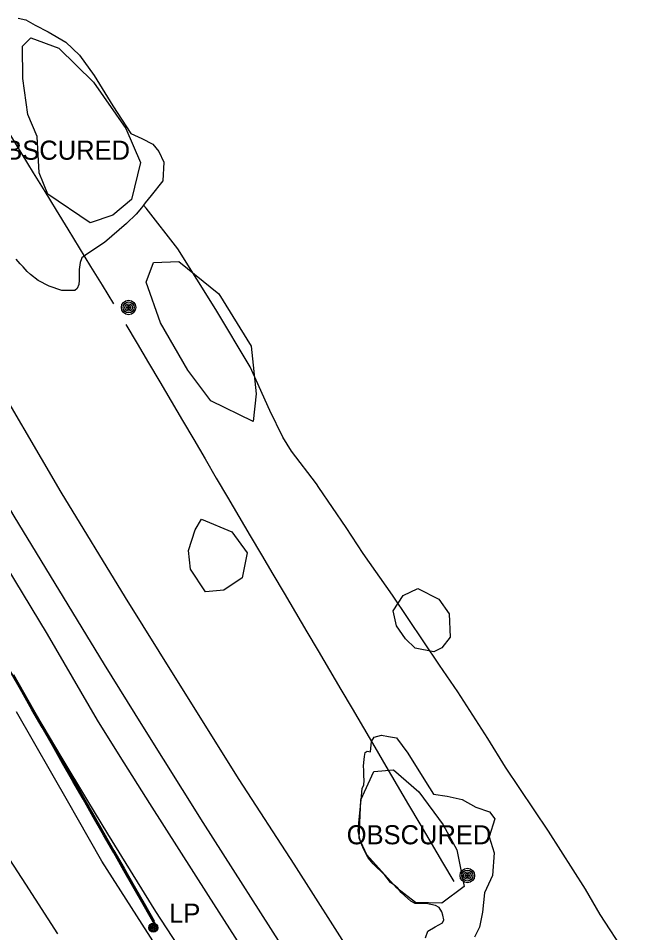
# Model space of a CAD drawing. Extents: x 368532 to 392481, y 10654822 to 10676899.
# Drawn here: x 376575.6 to 376737.9, y 10664679.2 to 10664918.9 of the extents above; entities that cross this region are included whole.
import ezdxf

# ---------------------------------------------------------------- set-up
doc = ezdxf.new("R2010")
doc.units = 0
for name, color, linetype in [('p_Catenary', 7, 'Continuous'), ('p_dtm obscured area', 7, 'Continuous'), ('p_dtm slab', 7, 'Continuous'), ('p_railroad rr control', 7, 'Continuous'), ('p_road dirt road', 7, 'Continuous'), ('p_structure fence', 7, 'Continuous'), ('p_utility general pole', 7, 'Continuous'), ('p_veg woods', 7, 'Continuous')]:
    doc.layers.add(name, color=color, linetype=linetype)

msp = doc.modelspace()

# ---------------------------------------------------------------- linework, layer by layer
at = {"layer": 'p_Catenary'}
for points in [[(376600.66, 10664844.01), (376597.65, 10664848.92), (376594.65, 10664853.83), (376591.65, 10664858.73), (376588.64, 10664863.64), (376585.64, 10664868.55), (376582.63, 10664873.46), (376579.63, 10664878.37), (376576.62, 10664883.28), (376573.62, 10664888.19)], [(376603.78, 10664838.66), (376606.74, 10664833.63), (376609.71, 10664828.59), (376612.67, 10664823.55), (376615.63, 10664818.52), (376618.6, 10664813.48), (376621.56, 10664808.45), (376624.53, 10664803.41), (376627.49, 10664798.37), (376630.45, 10664793.34), (376633.42, 10664788.3), (376636.38, 10664783.26), (376639.34, 10664778.23), (376642.31, 10664773.19), (376645.27, 10664768.16), (376648.23, 10664763.12), (376651.2, 10664758.08), (376654.16, 10664753.05), (376657.13, 10664748.01), (376660.09, 10664742.98), (376663.05, 10664737.94), (376666.02, 10664732.9), (376668.98, 10664727.87), (376671.94, 10664722.83), (376674.91, 10664717.79), (376677.87, 10664712.76), (376680.83, 10664707.72), (376683.8, 10664702.69), (376686.76, 10664697.65), (376689.73, 10664692.61)], [(376611.32, 10664681.32), (376608.64, 10664686.01), (376605.97, 10664690.71), (376603.29, 10664695.4), (376600.61, 10664700.1), (376597.94, 10664704.79), (376595.26, 10664709.49), (376592.58, 10664714.18), (376589.9, 10664718.88), (376587.23, 10664723.57), (376584.55, 10664728.27), (376581.87, 10664732.96), (376579.2, 10664737.66), (376576.52, 10664742.35), (376573.84, 10664747.05)], [(376574.26, 10664746.49), (376576.94, 10664741.8), (376579.62, 10664737.1), (376582.29, 10664732.41), (376584.97, 10664727.72), (376587.65, 10664723.03), (376590.32, 10664718.34), (376593, 10664713.65), (376595.68, 10664708.96), (376598.35, 10664704.26), (376601.03, 10664699.57), (376603.71, 10664694.88), (376606.38, 10664690.19), (376609.06, 10664685.5), (376611.74, 10664680.81)], [(376611.62, 10664681.34), (376608.96, 10664686), (376606.29, 10664690.67), (376603.63, 10664695.34), (376600.96, 10664700), (376598.29, 10664704.67), (376595.63, 10664709.34), (376592.96, 10664714), (376590.29, 10664718.67), (376587.63, 10664723.34), (376584.96, 10664728), (376582.3, 10664732.67), (376579.63, 10664737.34), (376576.96, 10664742), (376574.3, 10664746.67)], [(376574.34, 10664746.88), (376576.98, 10664742.26), (376579.61, 10664737.65), (376582.24, 10664733.04), (376584.88, 10664728.43), (376587.51, 10664723.81), (376590.15, 10664719.2), (376592.78, 10664714.59), (376595.41, 10664709.98), (376598.05, 10664705.37), (376600.68, 10664700.75), (376603.32, 10664696.14), (376605.95, 10664691.53), (376608.58, 10664686.92), (376611.22, 10664682.3)]]:
    msp.add_lwpolyline(points, dxfattribs=at)
at = {"layer": 'p_dtm obscured area'}
for points in [[(376575.55, 10664918.88), (376577.59, 10664918.46), (376580.08, 10664917.1), (376583.48, 10664915.37), (376588.03, 10664912.61), (376591.64, 10664909.2), (376595.53, 10664903.9), (376600.37, 10664895.92), (376605.1, 10664888.66), (376608.02, 10664887.38), (376610.88, 10664885.86), (376612.42, 10664884), (376613.77, 10664881.16), (376613.44, 10664876.3), (376610.45, 10664872.39), (376608.89, 10664870.5)], [(376607.85, 10664869.23), (376606.46, 10664867.54), (376604, 10664865.09), (376598.21, 10664860.12), (376593.61, 10664857.07), (376592.29, 10664856.13), (376592.15, 10664855.81), (376591.86, 10664854.9), (376591.58, 10664853.05), (376591.59, 10664850.21), (376591.45, 10664849.07), (376591.03, 10664848.03), (376590.41, 10664847.53), (376589.77, 10664847.51), (376587.06, 10664847.52), (376583.67, 10664848.64), (376580.79, 10664850.16), (376578.84, 10664851.71), (376577.96, 10664852.47), (376576.86, 10664853.74), (376576.13, 10664854.53), (376575.03, 10664855.77)], [(376608.89, 10664870.5), (376608.43, 10664869.88), (376607.85, 10664869.23)], [(376682.29, 10664677.9), (376682.91, 10664679.65), (376684.79, 10664680.72), (376686.74, 10664681.77), (376687.05, 10664682.57), (376686.8, 10664683.78), (376686.53, 10664684.72), (376685.85, 10664685.82), (376684.89, 10664686.38), (376682.45, 10664686.82), (376679.56, 10664686.89), (376678.41, 10664687.49), (376676.89, 10664688.89), (376675.94, 10664689.77), (376675.06, 10664690.91), (376674, 10664691.77), (376673.12, 10664692.37), (376671.61, 10664694.32), (376668.58, 10664697.24), (376667.25, 10664698.86), (376666.19, 10664700.81), (376665.29, 10664703.05), (376664.68, 10664705.94), (376664.89, 10664708.85), (376665.4, 10664714.04), (376665.7, 10664717.04), (376666.1, 10664717.93), (376666.18, 10664719.12), (376666.17, 10664720.42), (376666.13, 10664721.85), (376666.07, 10664722.89), (376666.11, 10664723.84), (376666.27, 10664725.39), (376666.47, 10664726.42), (376667.04, 10664726.83), (376667.84, 10664726.61), (376668.14, 10664729.29), (376668.81, 10664730.49), (376670.78, 10664730.94), (376672.58, 10664730.66), (376674.73, 10664730.32), (376677.64, 10664726.24), (376682.27, 10664718.81), (376684.35, 10664715.53), (376687.95, 10664715), (376691.91, 10664714.16), (376695.48, 10664712.09), (376699.07, 10664710.85), (376700.47, 10664709.09), (376698.97, 10664704.37), (376700.28, 10664700.16), (376699.84, 10664694.19), (376697.72, 10664689.69), (376697.23, 10664684.57), (376696.47, 10664680.62), (376695.14, 10664678.03)]]:
    msp.add_lwpolyline(points, dxfattribs=at)
at = {"layer": 'p_dtm slab'}
for p, q in [((376608.43, 10664869.88), (376609.1, 10664869.13)), ((376617.43, 10664858.47), (376609.1, 10664869.13)), ((376627.38, 10664842.59), (376617.43, 10664858.47)), ((376636.33, 10664827.56), (376627.38, 10664842.59)), ((376641.53, 10664816.12), (376636.33, 10664827.56)), ((376644.93, 10664809.11), (376641.53, 10664816.12)), ((376647.22, 10664805.39), (376644.93, 10664809.11)), ((376653.74, 10664796.83), (376647.22, 10664805.39)), ((376654.37, 10664795.9), (376653.74, 10664796.83)), ((376661.47, 10664785.42), (376654.37, 10664795.9)), ((376665.95, 10664778.56), (376661.47, 10664785.42)), ((376673.61, 10664767.66), (376665.95, 10664778.56)), ((376685.92, 10664749.35), (376673.61, 10664767.66)), ((376690.76, 10664742.34), (376685.92, 10664749.35)), ((376698.6, 10664730.08), (376690.76, 10664742.34)), ((376703.22, 10664722.57), (376698.6, 10664730.08)), ((376714.53, 10664705.79), (376703.22, 10664722.57)), ((376724.23, 10664690.64), (376714.53, 10664705.79)), ((376728.08, 10664683.98), (376724.23, 10664690.64)), ((376737.4, 10664669.75), (376728.08, 10664683.98))]:
    msp.add_line(p, q, dxfattribs=at)
at = {"layer": 'p_railroad rr control'}
for points in [[(376518.26, 10664884.94), (376547.07, 10664834.69), (376574.45, 10664788.39), (376598.1, 10664749.47), (376608.18, 10664733.34)], [(376617.16, 10664745.51), (376603.69, 10664767.1), (376586.83, 10664794.71), (376566.73, 10664828.96), (376541.59, 10664872.72)], [(376737.88, 10664562.52), (376704.89, 10664610.61), (376684.99, 10664639.92), (376663.65, 10664672.36), (376647.88, 10664697.18), (376633.46, 10664719.39), (376617.16, 10664745.51)], [(376608.18, 10664733.34), (376623.95, 10664708.09), (376646.96, 10664672.08), (376669.86, 10664637.64), (376694.69, 10664600.45), (376725.83, 10664554.96)]]:
    msp.add_lwpolyline(points, dxfattribs=at)
at = {"layer": 'p_road dirt road'}
for p, q in [((376583.27, 10664757.42), (376570.31, 10664778.65)), ((376562.7, 10664765.52), (376575.69, 10664744.06)), ((376596.37, 10664734.91), (376583.27, 10664757.42)), ((376575.69, 10664744.06), (376586.76, 10664725.43)), ((376602.33, 10664725.42), (376596.37, 10664734.91)), ((376586.76, 10664725.43), (376593.75, 10664713.8)), ((376610.09, 10664713.07), (376602.33, 10664725.42)), ((376593.75, 10664713.8), (376598.98, 10664705.1)), ((376625.45, 10664688.95), (376610.09, 10664713.07)), ((376598.98, 10664705.1), (376611.59, 10664684.76)), ((376577.6, 10664691.93), (376573.44, 10664698.4)), ((376585.95, 10664678.95), (376577.6, 10664691.93)), ((376639.04, 10664667.73), (376625.45, 10664688.95)), ((376611.59, 10664684.76), (376622.63, 10664667.83))]:
    msp.add_line(p, q, dxfattribs=at)
at = {"layer": 'p_structure fence'}
for p, q in [((376588.82, 10664713.12), (376575.14, 10664737.07)), ((376591.01, 10664709.28), (376588.82, 10664713.12)), ((376597.47, 10664697.95), (376591.01, 10664709.28)), ((376618.63, 10664664.93), (376597.47, 10664697.95))]:
    msp.add_line(p, q, dxfattribs=at)
at = {"layer": 'p_utility general pole'}
for centre, radius in [((376604.52, 10664843.08), 1.9), ((376604.52, 10664843.08), 1.44), ((376604.52, 10664843.08), 0.973), ((376604.52, 10664843.08), 0.539), ((376604.52, 10664843.08), 0.192), ((376693.25, 10664694.19), 1.9), ((376693.25, 10664694.19), 1.44), ((376693.25, 10664694.19), 0.973), ((376693.25, 10664694.19), 0.539), ((376693.25, 10664694.19), 0.192), ((376611.01, 10664680.52), 1.19), ((376611.01, 10664680.52), 0.901), ((376611.01, 10664680.52), 0.608), ((376611.01, 10664680.52), 0.337), ((376611.01, 10664680.52), 0.12)]:
    msp.add_circle(centre, radius, dxfattribs=at)
at = {"layer": 'p_veg woods'}
for points in [[(376583.37, 10664872.81), (376581.11, 10664878.38), (376580.54, 10664887.88), (376578.09, 10664893.64), (376576.82, 10664903.06), (376576.72, 10664911.59), (376578.88, 10664913.73), (376586.22, 10664911.03), (376595.34, 10664902.1), (376603.83, 10664890.02), (376607.62, 10664881.09), (376605.23, 10664871.4), (376600.36, 10664867.29), (376594.42, 10664865.27)], [(376626.02, 10664818.63), (376620.03, 10664826.69), (376612.87, 10664839.03), (376609.09, 10664849.71), (376611.01, 10664854.88), (376617.65, 10664855.17), (376628.17, 10664846.7), (376636.59, 10664832.91), (376637.91, 10664820.45), (376637.18, 10664813.23)], [(376631.55, 10664784.26), (376635.58, 10664778.77), (376634.23, 10664772.2), (376629.48, 10664768.96), (376624.65, 10664768.55), (376620.75, 10664774.46), (376620.2, 10664779.4), (376621.97, 10664784.77), (376623.58, 10664787.56)], [(376679.62, 10664753.79), (376677.07, 10664756.27), (376674.7, 10664759.65), (376673.85, 10664763.57), (376676.44, 10664767.63), (376680.3, 10664769.46), (376685.8, 10664766.67), (376688.5, 10664762.81), (376688.74, 10664756.63), (376686.6, 10664753.83), (376684.43, 10664752.86)], [(376666.89, 10664699.61), (376664.9, 10664703.98), (376665.32, 10664714.04), (376668.78, 10664721.5), (376673.89, 10664721.89), (376680.54, 10664716.12), (376686.88, 10664707.48), (376690.51, 10664700.95), (376692.43, 10664691.28), (376686.56, 10664686.95), (376679.69, 10664687.1), (376674.72, 10664690.96)]]:
    msp.add_lwpolyline(points, close=True, dxfattribs=at)

# ---------------------------------------------------------------- texts
at = {"layer": 'p_dtm obscured area'}
for p in [(376565.14, 10664881.81), (376659.79, 10664702.38)]:
    msp.add_text(' OBSCURED', height=5, dxfattribs=at).set_placement(p)
at = {"layer": 'p_utility general pole'}
msp.add_text('LP', height=5, dxfattribs=at).set_placement((376615.13, 10664681.82))

doc.saveas('drawing.dxf')
